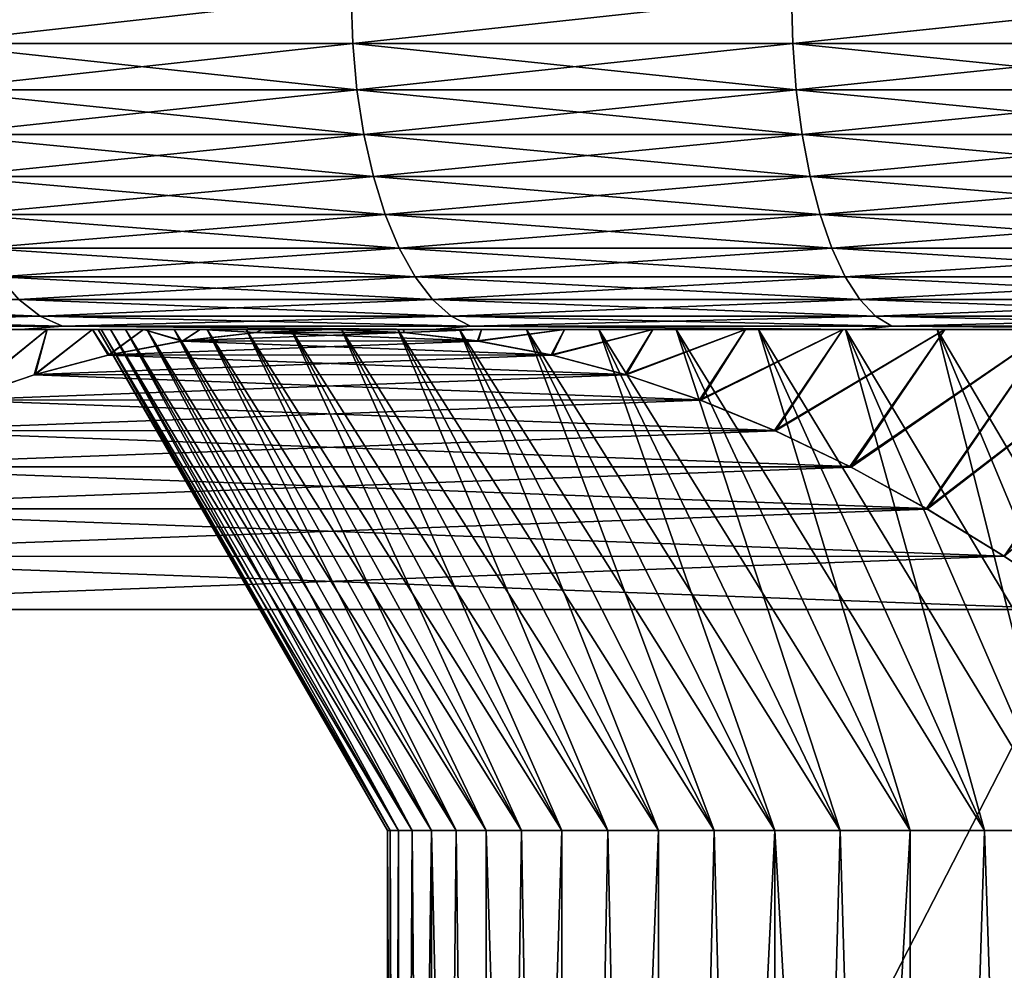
# Model space of a CAD drawing. Header units: metres. Extents: x -105 to 105, y -68 to 103.
# Tile 400 of 416: x 61.05 to 65.47, y 81.21 to 85.48. Entities that reach past the tile are written whole.
import ezdxf

# ---------------------------------------------------------------- set-up
doc = ezdxf.new("R2010")
doc.units = ezdxf.units.M
doc.layers.add('solid_FIT-BATH-150_SW0001_01', color=7, linetype='CONTINUOUS')

msp = doc.modelspace()

# ---------------------------------------------------------------- linework, layer by layer
at = {"layer": 'solid_FIT-BATH-150_SW0001_01'}
for points in [[(62.537262, 85.585892, 26.585331), (60.622257, 85.585892, 25.626722), (60.629848, 85.372414, 25.613472)], [(60.622581, 85.585892, -27.033895), (62.537594, 85.585892, -27.992479), (60.629848, 85.372414, -27.020468)], [(62.537262, 85.585892, 26.585331), (60.629848, 85.372414, 25.613472), (62.543892, 85.372414, 26.571573)], [(62.537594, 85.585892, -27.992479), (62.543892, 85.372414, -27.978571), (60.629848, 85.372414, -27.020468)], [(64.51577, 85.585892, 27.404879), (62.537262, 85.585892, 26.585331), (62.543892, 85.372414, 26.571573)], [(62.537594, 85.585892, -27.992479), (64.516113, 85.585892, -28.812004), (62.543892, 85.372414, -27.978571)], [(64.51577, 85.585892, 27.404879), (62.543892, 85.372414, 26.571573), (64.521408, 85.372414, 27.390688)], [(64.516113, 85.585892, -28.812004), (64.521408, 85.372414, -28.797686), (62.543892, 85.372414, -27.978571)], [(66.547699, 85.585892, 28.081196), (64.51577, 85.585892, 27.404879), (64.521408, 85.372414, 27.390688)], [(64.516113, 85.585892, -28.812004), (66.548058, 85.585892, -29.488297), (64.521408, 85.372414, -28.797686)], [(66.547699, 85.585892, 28.081196), (64.521408, 85.372414, 27.390688), (66.552322, 85.372414, 28.066641)], [(66.548058, 85.585892, -29.488297), (66.552322, 85.372414, -29.473639), (64.521408, 85.372414, -28.797686)], [(62.562817, 85.163086, 26.530136), (62.543892, 85.372414, 26.571573), (60.629848, 85.372414, 25.613472)], [(60.65168, 85.163086, 25.57349), (62.562817, 85.163086, 26.530136), (60.629848, 85.372414, 25.613472)], [(60.65168, 85.163086, -26.980486), (60.629848, 85.372414, -27.020468), (62.543892, 85.372414, -27.978571)], [(62.562817, 85.163086, -27.937134), (60.65168, 85.163086, -26.980486), (62.543892, 85.372414, -27.978571)], [(64.537331, 85.163086, 27.348007), (64.521408, 85.372414, 27.390688), (62.543892, 85.372414, 26.571573)], [(62.562817, 85.163086, 26.530136), (64.537331, 85.163086, 27.348007), (62.543892, 85.372414, 26.571573)], [(62.562817, 85.163086, -27.937134), (62.543892, 85.372414, -27.978571), (64.521408, 85.372414, -28.797686)], [(64.537331, 85.163086, -28.755005), (62.562817, 85.163086, -27.937134), (64.521408, 85.372414, -28.797686)], [(66.565155, 85.163086, 28.022934), (66.552322, 85.372414, 28.066641), (64.521408, 85.372414, 27.390688)], [(64.537331, 85.163086, 27.348007), (66.565155, 85.163086, 28.022934), (64.521408, 85.372414, 27.390688)], [(64.537331, 85.163086, -28.755005), (64.521408, 85.372414, -28.797686), (66.552322, 85.372414, -29.473639)], [(66.565155, 85.163086, -29.42993), (64.537331, 85.163086, -28.755005), (66.552322, 85.372414, -29.473639)], [(62.593933, 84.962379, 26.461998), (62.562817, 85.163086, 26.530136), (60.65168, 85.163086, 25.57349)], [(60.68758, 84.962379, 25.507744), (62.593933, 84.962379, 26.461998), (60.65168, 85.163086, 25.57349)], [(60.68758, 84.962379, -26.914742), (60.65168, 85.163086, -26.980486), (62.562817, 85.163086, -27.937134)], [(62.593933, 84.962379, -27.868994), (60.68758, 84.962379, -26.914742), (62.562817, 85.163086, -27.937134)], [(64.563507, 84.962379, 27.277821), (64.537331, 85.163086, 27.348007), (62.562817, 85.163086, 26.530136)], [(62.593933, 84.962379, 26.461998), (64.563507, 84.962379, 27.277821), (62.562817, 85.163086, 26.530136)], [(62.593933, 84.962379, -27.868994), (62.562817, 85.163086, -27.937134), (64.537331, 85.163086, -28.755005)], [(64.563507, 84.962379, -28.684818), (62.593933, 84.962379, -27.868994), (64.537331, 85.163086, -28.755005)], [(66.586266, 84.962379, 27.951059), (66.565155, 85.163086, 28.022934), (64.537331, 85.163086, 27.348007)], [(64.563507, 84.962379, 27.277821), (66.586266, 84.962379, 27.951059), (64.537331, 85.163086, 27.348007)], [(64.563507, 84.962379, -28.684818), (64.537331, 85.163086, -28.755005), (66.565155, 85.163086, -29.42993)], [(66.586266, 84.962379, -29.358055), (64.563507, 84.962379, -28.684818), (66.565155, 85.163086, -29.42993)], [(62.636612, 84.774384, 26.368544), (62.593933, 84.962379, 26.461998), (60.68758, 84.962379, 25.507744)], [(60.736816, 84.774384, 25.417574), (62.636612, 84.774384, 26.368544), (60.68758, 84.962379, 25.507744)], [(60.736816, 84.774384, -26.82457), (60.68758, 84.962379, -26.914742), (62.593933, 84.962379, -27.868994)], [(62.636612, 84.774384, -27.775541), (60.736816, 84.774384, -26.82457), (62.593933, 84.962379, -27.868994)], [(64.599411, 84.774384, 27.181562), (64.563507, 84.962379, 27.277821), (62.593933, 84.962379, 26.461998)], [(62.636612, 84.774384, 26.368544), (64.599411, 84.774384, 27.181562), (62.593933, 84.962379, 26.461998)], [(62.636612, 84.774384, -27.775541), (62.593933, 84.962379, -27.868994), (64.563507, 84.962379, -28.684818)], [(64.599411, 84.774384, -28.588558), (62.636612, 84.774384, -27.775541), (64.563507, 84.962379, -28.684818)], [(66.615204, 84.774384, 27.852484), (66.586266, 84.962379, 27.951059), (64.563507, 84.962379, 27.277821)], [(64.599411, 84.774384, 27.181562), (66.615204, 84.774384, 27.852484), (64.563507, 84.962379, 27.277821)], [(64.599411, 84.774384, -28.588558), (64.563507, 84.962379, -28.684818), (66.586266, 84.962379, -29.358055)], [(66.615204, 84.774384, -29.25948), (64.599411, 84.774384, -28.588558), (66.586266, 84.962379, -29.358055)], [(62.68998, 84.602951, 26.251684), (62.636612, 84.774384, 26.368544), (60.736816, 84.774384, 25.417574)], [(60.798386, 84.602951, 25.304819), (62.68998, 84.602951, 26.251684), (60.736816, 84.774384, 25.417574)], [(60.798386, 84.602951, -26.711815), (60.736816, 84.774384, -26.82457), (62.636612, 84.774384, -27.775541)], [(62.68998, 84.602951, -27.65868), (60.798386, 84.602951, -26.711815), (62.636612, 84.774384, -27.775541)], [(64.644302, 84.602951, 27.061192), (64.599411, 84.774384, 27.181562), (62.636612, 84.774384, 26.368544)], [(62.68998, 84.602951, 26.251684), (64.644302, 84.602951, 27.061192), (62.636612, 84.774384, 26.368544)], [(62.68998, 84.602951, -27.65868), (62.636612, 84.774384, -27.775541), (64.599411, 84.774384, -28.588558)], [(64.644302, 84.602951, -28.468189), (62.68998, 84.602951, -27.65868), (64.599411, 84.774384, -28.588558)], [(66.651398, 84.602951, 27.729218), (66.615204, 84.774384, 27.852484), (64.599411, 84.774384, 27.181562)], [(64.644302, 84.602951, 27.061192), (66.651398, 84.602951, 27.729218), (64.599411, 84.774384, 27.181562)], [(64.644302, 84.602951, -28.468189), (64.599411, 84.774384, -28.588558), (66.615204, 84.774384, -29.25948)], [(66.651398, 84.602951, -29.136213), (64.644302, 84.602951, -28.468189), (66.615204, 84.774384, -29.25948)], [(62.752949, 84.451561, 26.1138), (62.68998, 84.602951, 26.251684), (60.798386, 84.602951, 25.304819)], [(60.871029, 84.451561, 25.171778), (62.752949, 84.451561, 26.1138), (60.798386, 84.602951, 25.304819)], [(60.871029, 84.451561, -26.578775), (60.798386, 84.602951, -26.711815), (62.68998, 84.602951, -27.65868)], [(62.752949, 84.451561, -27.520798), (60.871029, 84.451561, -26.578775), (62.68998, 84.602951, -27.65868)], [(64.697281, 84.451561, 26.919168), (64.644302, 84.602951, 27.061192), (62.68998, 84.602951, 26.251684)], [(62.752949, 84.451561, 26.1138), (64.697281, 84.451561, 26.919168), (62.68998, 84.602951, 26.251684)], [(62.752949, 84.451561, -27.520798), (62.68998, 84.602951, -27.65868), (64.644302, 84.602951, -28.468189)], [(64.697281, 84.451561, -28.326164), (62.752949, 84.451561, -27.520798), (64.644302, 84.602951, -28.468189)], [(66.694107, 84.451561, 27.583776), (66.651398, 84.602951, 27.729218), (64.644302, 84.602951, 27.061192)], [(64.697281, 84.451561, 26.919168), (66.694107, 84.451561, 27.583776), (64.644302, 84.602951, 27.061192)], [(64.697281, 84.451561, -28.326164), (64.644302, 84.602951, -28.468189), (66.651398, 84.602951, -29.136213)], [(66.694107, 84.451561, -28.990772), (64.697281, 84.451561, -28.326164), (66.651398, 84.602951, -29.136213)], [(62.824238, 84.323311, 25.957706), (62.752949, 84.451561, 26.1138), (60.871029, 84.451561, 25.171778)], [(60.95327, 84.323311, 25.021168), (62.824238, 84.323311, 25.957706), (60.871029, 84.451561, 25.171778)], [(60.95327, 84.323311, -26.428164), (60.871029, 84.451561, -26.578775), (62.752949, 84.451561, -27.520798)], [(62.824238, 84.323311, -27.364702), (60.95327, 84.323311, -26.428164), (62.752949, 84.451561, -27.520798)], [(64.757248, 84.323311, 26.758385), (64.697281, 84.451561, 26.919168), (62.752949, 84.451561, 26.1138)], [(62.824238, 84.323311, 25.957706), (64.757248, 84.323311, 26.758385), (62.752949, 84.451561, 26.1138)], [(62.824238, 84.323311, -27.364702), (62.752949, 84.451561, -27.520798), (64.697281, 84.451561, -28.326164)], [(64.757248, 84.323311, -28.165382), (62.824238, 84.323311, -27.364702), (64.697281, 84.451561, -28.326164)], [(66.742455, 84.323311, 27.419125), (66.694107, 84.451561, 27.583776), (64.697281, 84.451561, 26.919168)], [(64.757248, 84.323311, 26.758385), (66.742455, 84.323311, 27.419125), (64.697281, 84.451561, 26.919168)], [(64.757248, 84.323311, -28.165382), (64.697281, 84.451561, -28.326164), (66.694107, 84.451561, -28.990772)], [(66.742455, 84.323311, -28.826122), (64.757248, 84.323311, -28.165382), (66.694107, 84.451561, -28.990772)], [(62.902386, 84.220818, 25.786585), (62.824238, 84.323311, 25.957706), (60.95327, 84.323311, 25.021168)], [(61.043427, 84.220818, 24.856056), (62.902386, 84.220818, 25.786585), (60.95327, 84.323311, 25.021168)], [(61.043427, 84.220818, -26.263054), (60.95327, 84.323311, -26.428164), (62.824238, 84.323311, -27.364702)], [(62.902386, 84.220818, -27.193581), (61.043427, 84.220818, -26.263054), (62.824238, 84.323311, -27.364702)], [(64.82299, 84.220818, 26.582125), (64.757248, 84.323311, 26.758385), (62.824238, 84.323311, 25.957706)], [(62.902386, 84.220818, 25.786585), (64.82299, 84.220818, 26.582125), (62.824238, 84.323311, 25.957706)], [(62.902386, 84.220818, -27.193581), (62.824238, 84.323311, -27.364702), (64.757248, 84.323311, -28.165382)], [(64.82299, 84.220818, -27.989122), (62.902386, 84.220818, -27.193581), (64.757248, 84.323311, -28.165382)], [(66.795456, 84.220818, 27.238625), (66.742455, 84.323311, 27.419125), (64.757248, 84.323311, 26.758385)], [(64.82299, 84.220818, 26.582125), (66.795456, 84.220818, 27.238625), (64.757248, 84.323311, 26.758385)], [(64.82299, 84.220818, -27.989122), (64.757248, 84.323311, -28.165382), (66.742455, 84.323311, -28.826122)], [(66.795456, 84.220818, -28.64562), (64.82299, 84.220818, -27.989122), (66.742455, 84.323311, -28.826122)], [(61.139664, 84.146164, 24.679815), (61.043427, 84.220818, 24.856056), (59.255589, 84.220818, 23.795284)], [(59.364151, 84.146164, 23.626356), (61.139664, 84.146164, 24.679815), (59.255589, 84.220818, 23.795284)], [(61.139664, 84.146164, -26.086813), (59.364151, 84.146164, -25.033354), (61.043427, 84.220818, -26.263054)], [(62.985802, 84.146164, 25.603928), (62.902386, 84.220818, 25.786585), (61.043427, 84.220818, 24.856056)], [(61.139664, 84.146164, 24.679815), (62.985802, 84.146164, 25.603928), (61.043427, 84.220818, 24.856056)], [(61.139664, 84.146164, -26.086813), (61.043427, 84.220818, -26.263054), (62.902386, 84.220818, -27.193581)], [(62.985802, 84.146164, -27.010923), (61.139664, 84.146164, -26.086813), (62.902386, 84.220818, -27.193581)], [(64.893166, 84.146164, 26.393982), (64.82299, 84.220818, 26.582125), (62.902386, 84.220818, 25.786585)], [(62.985802, 84.146164, 25.603928), (64.893166, 84.146164, 26.393982), (62.902386, 84.220818, 25.786585)], [(62.985802, 84.146164, -27.010923), (62.902386, 84.220818, -27.193581), (64.82299, 84.220818, -27.989122)], [(64.893166, 84.146164, -27.800978), (62.985802, 84.146164, -27.010923), (64.82299, 84.220818, -27.989122)], [(66.852028, 84.146164, 27.045954), (66.795456, 84.220818, 27.238625), (64.82299, 84.220818, 26.582125)], [(64.893166, 84.146164, 26.393982), (66.852028, 84.146164, 27.045954), (64.82299, 84.220818, 26.582125)], [(64.893166, 84.146164, -27.800978), (64.82299, 84.220818, -27.989122), (66.795456, 84.220818, -28.64562)], [(66.852028, 84.146164, -28.452951), (64.893166, 84.146164, -27.800978), (66.795456, 84.220818, -28.64562)], [(61.240013, 84.100883, 24.496038), (61.139664, 84.146164, 24.679815), (59.364151, 84.146164, 23.626356)], [(59.477356, 84.100883, 23.450207), (61.240013, 84.100883, 24.496038), (59.364151, 84.146164, 23.626356)], [(59.477356, 84.100883, -24.857203), (59.364151, 84.146164, -25.033354), (61.139664, 84.146164, -26.086813)], [(61.240013, 84.100883, -25.903034), (59.477356, 84.100883, -24.857203), (61.139664, 84.146164, -26.086813)], [(63.072784, 84.100883, 25.413458), (62.985802, 84.146164, 25.603928), (61.139664, 84.146164, 24.679815)], [(61.240013, 84.100883, 24.496038), (63.072784, 84.100883, 25.413458), (61.139664, 84.146164, 24.679815)], [(61.240013, 84.100883, -25.903034), (61.139664, 84.146164, -26.086813), (62.985802, 84.146164, -27.010923)], [(63.072784, 84.100883, -26.820456), (61.240013, 84.100883, -25.903034), (62.985802, 84.146164, -27.010923)], [(64.966339, 84.100883, 26.197794), (64.893166, 84.146164, 26.393982), (62.985802, 84.146164, 25.603928)], [(63.072784, 84.100883, 25.413458), (64.966339, 84.100883, 26.197794), (62.985802, 84.146164, 25.603928)], [(63.072784, 84.100883, -26.820456), (62.985802, 84.146164, -27.010923), (64.893166, 84.146164, -27.800978)], [(64.966339, 84.100883, -27.60479), (63.072784, 84.100883, -26.820456), (64.893166, 84.146164, -27.800978)], [(66.911018, 84.100883, 26.845045), (66.852028, 84.146164, 27.045954), (64.893166, 84.146164, 26.393982)], [(64.966339, 84.100883, 26.197794), (66.911018, 84.100883, 26.845045), (64.893166, 84.146164, 26.393982)], [(64.966339, 84.100883, -27.60479), (64.893166, 84.146164, -27.800978), (66.852028, 84.146164, -28.452951)], [(66.911018, 84.100883, -28.252043), (64.966339, 84.100883, -27.60479), (66.852028, 84.146164, -28.452951)], [(59.273766, 84.085892, 23.064831), (61.051384, 84.085892, 24.149792), (59.477356, 84.100883, 23.450207)], [(59.273766, 84.085892, 23.064831), (60.994202, 84.085892, 3.049714), (61.051384, 84.085892, 24.149792)], [(61.055832, 84.085892, -25.559282), (59.278008, 84.085892, -24.474634), (59.477356, 84.100883, -24.857203)], [(61.055832, 84.085892, -25.559282), (60.513824, 84.085892, -1.336291), (59.278008, 84.085892, -24.474634)], [(61.051384, 84.085892, 24.149792), (61.240013, 84.100883, 24.496038), (59.477356, 84.100883, 23.450207)], [(61.055832, 84.085892, -25.559282), (59.477356, 84.100883, -24.857203), (61.240013, 84.100883, -25.903034)], [(61.055832, 84.085892, -25.559282), (60.55518, 84.085892, -1.966898), (60.513824, 84.085892, -1.336291)], [(61.055832, 84.085892, -25.559282), (60.624134, 84.085892, -2.596342), (60.55518, 84.085892, -1.966898)], [(61.055832, 84.085892, -25.559282), (60.720287, 84.085892, -3.221397), (60.624134, 84.085892, -2.596342)], [(61.055832, 84.085892, -25.559282), (60.843712, 84.085892, -3.841643), (60.720287, 84.085892, -3.221397)], [(61.171021, 84.085892, 3.656434), (60.777264, 83.769035, 3.661999), (61.11179, 83.882599, 4.241414)], [(61.171021, 84.085892, 3.656434), (60.994202, 84.085892, 3.049714), (60.777264, 83.769035, 3.661999)], [(61.171021, 84.085892, -5.063431), (61.116558, 83.884041, -5.656671), (60.782581, 83.771042, -5.078207)], [(60.994202, 84.085892, -4.45671), (61.171021, 84.085892, -5.063431), (60.782581, 83.771042, -5.078207)], [(61.055832, 84.085892, -25.559282), (60.994202, 84.085892, -4.45671), (60.843712, 84.085892, -3.841643)], [(61.055832, 84.085892, -25.559282), (61.171021, 84.085892, -5.063431), (60.994202, 84.085892, -4.45671)], [(61.051384, 84.085892, 24.149792), (60.994202, 84.085892, 3.049714), (61.171021, 84.085892, 3.656434)], [(61.051384, 84.085892, 24.149792), (62.903103, 84.085892, 25.101772), (61.240013, 84.100883, 24.496038)], [(61.051384, 84.085892, 24.149792), (62.137745, 84.085892, 5.990537), (62.442631, 84.085892, 6.546502)], [(61.051384, 84.085892, 24.149792), (62.442631, 84.085892, 6.546502), (62.771667, 84.085892, 7.088523)], [(61.051384, 84.085892, 24.149792), (61.171021, 84.085892, 3.656434), (61.374516, 84.085892, 4.255773)], [(61.051384, 84.085892, 24.149792), (61.374516, 84.085892, 4.255773), (61.603878, 84.085892, 4.845695)], [(61.051384, 84.085892, 24.149792), (61.603878, 84.085892, 4.845695), (61.858177, 84.085892, 5.42365)], [(61.051384, 84.085892, 24.149792), (61.858177, 84.085892, 5.42365), (62.137745, 84.085892, 5.990537)], [(61.051384, 84.085892, 24.149792), (62.771667, 84.085892, 7.088523), (62.903103, 84.085892, 25.101772)], [(62.907681, 84.085892, -26.510916), (61.055832, 84.085892, -25.559282), (61.240013, 84.100883, -25.903034)], [(62.907681, 84.085892, -26.510916), (61.171021, 84.085892, -5.063431), (61.055832, 84.085892, -25.559282)], [(61.374516, 84.085892, 4.255773), (61.11179, 83.882599, 4.241414), (61.444904, 83.971237, 4.818387)], [(61.374516, 84.085892, 4.255773), (61.171021, 84.085892, 3.656434), (61.11179, 83.882599, 4.241414)], [(61.374516, 84.085892, -5.662769), (61.448772, 83.97213, -6.232083), (61.116558, 83.884041, -5.656671)], [(61.171021, 84.085892, -5.063431), (61.374516, 84.085892, -5.662769), (61.116558, 83.884041, -5.656671)], [(62.907681, 84.085892, -26.510916), (61.374516, 84.085892, -5.662769), (61.171021, 84.085892, -5.063431)], [(62.903103, 84.085892, 25.101772), (63.072784, 84.100883, 25.413458), (61.240013, 84.100883, 24.496038)], [(62.907681, 84.085892, -26.510916), (61.240013, 84.100883, -25.903034), (63.072784, 84.100883, -26.820456)], [(61.603878, 84.085892, 4.845695), (61.374516, 84.085892, 4.255773), (61.444904, 83.971237, 4.818387)], [(61.374516, 84.085892, -5.662769), (61.603878, 84.085892, -6.252692), (61.448772, 83.97213, -6.232083)], [(62.907681, 84.085892, -26.510916), (61.603878, 84.085892, -6.252692), (61.374516, 84.085892, -5.662769)], [(61.400002, 84.085892, -0.703498), (61.413872, 84.085892, -0.091665), (62.700001, 81.834221, -0.703498)], [(62.712383, 81.834221, -1.255324), (61.400002, 84.085892, -0.703498), (62.700001, 81.834221, -0.703498)], [(61.400002, 84.085892, -0.703498), (88.599998, 84.085892, -0.703498), (88.586128, 84.085892, -0.091665)], [(61.413872, 84.085892, -1.315332), (88.599998, 84.085892, -0.703498), (61.400002, 84.085892, -0.703498)], [(61.400002, 84.085892, -0.703498), (88.586128, 84.085892, -0.091665), (61.413872, 84.085892, -0.091665)], [(62.712383, 81.834221, -1.255324), (61.413872, 84.085892, -1.315332), (61.400002, 84.085892, -0.703498)], [(61.413872, 84.085892, -0.091665), (62.712383, 81.834221, -0.151673), (62.700001, 81.834221, -0.703498)], [(61.413872, 84.085892, -0.091665), (61.454884, 84.085892, 0.516742), (62.712383, 81.834221, -0.151673)], [(88.586128, 84.085892, -1.315332), (88.599998, 84.085892, -0.703498), (61.413872, 84.085892, -1.315332)], [(61.413872, 84.085892, -0.091665), (88.586128, 84.085892, -0.091665), (88.545113, 84.085892, 0.516742)], [(61.413872, 84.085892, -0.091665), (88.545113, 84.085892, 0.516742), (61.454884, 84.085892, 0.516742)], [(88.586128, 84.085892, -1.315332), (61.413872, 84.085892, -1.315332), (61.454884, 84.085892, -1.923738)], [(62.749516, 81.834221, -1.806039), (61.454884, 84.085892, -1.923738), (61.413872, 84.085892, -1.315332)], [(62.712383, 81.834221, -1.255324), (62.749516, 81.834221, -1.806039), (61.413872, 84.085892, -1.315332)], [(61.603878, 84.085892, 4.845695), (61.444904, 83.971237, 4.818387), (61.777302, 84.03476, 5.394118)], [(61.603878, 84.085892, -6.252692), (61.780014, 84.035179, -6.80581), (61.448772, 83.97213, -6.232083)], [(61.454884, 84.085892, 0.516742), (62.749516, 81.834221, 0.399042), (62.712383, 81.834221, -0.151673)], [(61.454884, 84.085892, 0.516742), (61.523048, 84.085892, 1.121783), (62.749516, 81.834221, 0.399042)], [(61.454884, 84.085892, 0.516742), (88.545113, 84.085892, 0.516742), (88.476952, 84.085892, 1.121783)], [(61.454884, 84.085892, 0.516742), (88.476952, 84.085892, 1.121783), (61.523048, 84.085892, 1.121783)], [(88.545113, 84.085892, -1.923738), (61.454884, 84.085892, -1.923738), (61.523048, 84.085892, -2.52878)], [(62.811314, 81.834221, -2.354534), (61.523048, 84.085892, -2.52878), (61.454884, 84.085892, -1.923738)], [(88.586128, 84.085892, -1.315332), (61.454884, 84.085892, -1.923738), (88.545113, 84.085892, -1.923738)], [(62.749516, 81.834221, -1.806039), (62.811314, 81.834221, -2.354534), (61.454884, 84.085892, -1.923738)], [(61.523048, 84.085892, 1.121783), (62.811314, 81.834221, 0.947538), (62.749516, 81.834221, 0.399042)], [(61.523048, 84.085892, 1.121783), (61.618595, 84.085892, 1.72466), (62.811314, 81.834221, 0.947538)], [(61.523048, 84.085892, 1.121783), (88.476952, 84.085892, 1.121783), (88.381401, 84.085892, 1.72466)], [(61.523048, 84.085892, 1.121783), (88.381401, 84.085892, 1.72466), (61.618595, 84.085892, 1.72466)], [(88.476952, 84.085892, -2.52878), (61.523048, 84.085892, -2.52878), (61.618595, 84.085892, -3.131657)], [(62.897659, 81.834221, -2.899706), (61.618595, 84.085892, -3.131657), (61.523048, 84.085892, -2.52878)], [(88.545113, 84.085892, -1.923738), (61.523048, 84.085892, -2.52878), (88.476952, 84.085892, -2.52878)], [(62.811314, 81.834221, -2.354534), (62.897659, 81.834221, -2.899706), (61.523048, 84.085892, -2.52878)], [(61.858177, 84.085892, 5.42365), (61.603878, 84.085892, 4.845695), (61.777302, 84.03476, 5.394118)], [(61.603878, 84.085892, -6.252692), (61.858177, 84.085892, -6.830647), (61.780014, 84.035179, -6.80581)], [(62.907681, 84.085892, -26.510916), (61.858177, 84.085892, -6.830647), (61.603878, 84.085892, -6.252692)], [(61.618595, 84.085892, 1.72466), (62.897659, 81.834221, 1.492709), (62.811314, 81.834221, 0.947538)], [(61.618595, 84.085892, 1.72466), (61.7411, 84.085892, 2.323146), (62.897659, 81.834221, 1.492709)], [(61.618595, 84.085892, 1.72466), (88.381401, 84.085892, 1.72466), (88.258904, 84.085892, 2.323146)], [(61.618595, 84.085892, 1.72466), (88.258904, 84.085892, 2.323146), (61.7411, 84.085892, 2.323146)], [(88.381401, 84.085892, -3.131657), (61.618595, 84.085892, -3.131657), (61.7411, 84.085892, -3.730142)], [(63.008373, 81.834221, -3.440455), (61.7411, 84.085892, -3.730142), (61.618595, 84.085892, -3.131657)], [(88.476952, 84.085892, -2.52878), (61.618595, 84.085892, -3.131657), (88.381401, 84.085892, -3.131657)], [(62.897659, 81.834221, -2.899706), (63.008373, 81.834221, -3.440455), (61.618595, 84.085892, -3.131657)], [(61.7411, 84.085892, 2.323146), (63.008373, 81.834221, 2.033458), (62.897659, 81.834221, 1.492709)], [(61.7411, 84.085892, 2.323146), (61.890003, 84.085892, 2.914156), (63.008373, 81.834221, 2.033458)], [(61.7411, 84.085892, 2.323146), (88.258904, 84.085892, 2.323146), (88.110001, 84.085892, 2.914156)], [(61.7411, 84.085892, 2.323146), (88.110001, 84.085892, 2.914156), (61.890003, 84.085892, 2.914156)], [(88.258904, 84.085892, -3.730142), (61.7411, 84.085892, -3.730142), (61.890003, 84.085892, -4.321153)], [(63.143242, 81.834221, -3.975694), (61.890003, 84.085892, -4.321153), (61.7411, 84.085892, -3.730142)], [(88.381401, 84.085892, -3.131657), (61.7411, 84.085892, -3.730142), (88.258904, 84.085892, -3.730142)], [(63.008373, 81.834221, -3.440455), (63.143242, 81.834221, -3.975694), (61.7411, 84.085892, -3.730142)], [(61.858177, 84.085892, 5.42365), (61.777302, 84.03476, 5.394118), (62.109989, 84.072952, 5.97035)], [(63.105251, 84.035179, 7.69419), (62.109989, 84.072952, 5.97035), (61.777302, 84.03476, 5.394118)], [(61.858177, 84.085892, -6.830647), (62.111427, 84.07309, -7.379836), (61.780014, 84.035179, -6.80581)], [(62.775272, 84.072952, -8.52965), (61.780014, 84.035179, -6.80581), (62.111427, 84.07309, -7.379836)], [(63.10796, 84.03476, -9.105882), (61.780014, 84.035179, -6.80581), (62.775272, 84.072952, -8.52965)], [(62.137745, 84.085892, 5.990537), (61.858177, 84.085892, 5.42365), (62.109989, 84.072952, 5.97035)], [(61.858177, 84.085892, -6.830647), (62.137745, 84.085892, -7.397533), (62.111427, 84.07309, -7.379836)], [(62.907681, 84.085892, -26.510916), (62.137745, 84.085892, -7.397533), (61.858177, 84.085892, -6.830647)], [(61.890003, 84.085892, 2.914156), (63.143242, 81.834221, 2.568698), (63.008373, 81.834221, 2.033458)], [(61.890003, 84.085892, 2.914156), (62.065685, 84.085892, 3.49904), (63.143242, 81.834221, 2.568698)], [(61.890003, 84.085892, 2.914156), (88.110001, 84.085892, 2.914156), (87.934319, 84.085892, 3.49904)], [(61.890003, 84.085892, 2.914156), (87.934319, 84.085892, 3.49904), (62.065685, 84.085892, 3.49904)], [(88.110001, 84.085892, -4.321153), (61.890003, 84.085892, -4.321153), (62.065685, 84.085892, -4.906037)], [(63.301983, 81.834221, -4.504345), (62.065685, 84.085892, -4.906037), (61.890003, 84.085892, -4.321153)], [(88.258904, 84.085892, -3.730142), (61.890003, 84.085892, -4.321153), (88.110001, 84.085892, -4.321153)], [(63.143242, 81.834221, -3.975694), (63.301983, 81.834221, -4.504345), (61.890003, 84.085892, -4.321153)], [(62.065685, 84.085892, 3.49904), (63.301983, 81.834221, 3.097349), (63.143242, 81.834221, 2.568698)], [(62.065685, 84.085892, 3.49904), (62.267334, 84.085892, 4.075489), (63.301983, 81.834221, 3.097349)], [(62.065685, 84.085892, 3.49904), (87.934319, 84.085892, 3.49904), (87.732666, 84.085892, 4.075489)], [(62.065685, 84.085892, 3.49904), (87.732666, 84.085892, 4.075489), (62.267334, 84.085892, 4.075489)], [(87.934319, 84.085892, -4.906037), (62.065685, 84.085892, -4.906037), (62.267334, 84.085892, -5.482485)], [(63.484287, 81.834221, -5.025343), (62.267334, 84.085892, -5.482485), (62.065685, 84.085892, -4.906037)], [(88.110001, 84.085892, -4.321153), (62.065685, 84.085892, -4.906037), (87.934319, 84.085892, -4.906037)], [(63.301983, 81.834221, -4.504345), (63.484287, 81.834221, -5.025343), (62.065685, 84.085892, -4.906037)], [(62.137745, 84.085892, 5.990537), (62.109989, 84.072952, 5.97035), (62.442631, 84.085892, 6.546502)], [(62.773834, 84.07309, 7.120164), (62.442631, 84.085892, 6.546502), (62.109989, 84.072952, 5.97035)], [(63.105251, 84.035179, 7.69419), (62.773834, 84.07309, 7.120164), (62.109989, 84.072952, 5.97035)], [(62.137745, 84.085892, -7.397533), (62.442631, 84.085892, -7.953498), (62.111427, 84.07309, -7.379836)], [(62.775272, 84.072952, -8.52965), (62.111427, 84.07309, -7.379836), (62.442631, 84.085892, -7.953498)], [(62.907681, 84.085892, -26.510916), (62.442631, 84.085892, -7.953498), (62.137745, 84.085892, -7.397533)], [(62.267334, 84.085892, 4.075489), (63.484287, 81.834221, 3.618346), (63.301983, 81.834221, 3.097349)], [(62.267334, 84.085892, 4.075489), (62.494251, 84.085892, 4.641154), (63.484287, 81.834221, 3.618346)], [(62.267334, 84.085892, 4.075489), (87.732666, 84.085892, 4.075489), (87.505745, 84.085892, 4.641153)], [(62.267334, 84.085892, 4.075489), (87.505745, 84.085892, 4.641153), (62.494251, 84.085892, 4.641154)], [(87.732666, 84.085892, -5.482485), (62.267334, 84.085892, -5.482485), (62.494251, 84.085892, -6.04815)], [(63.689777, 81.834221, -5.537638), (62.494251, 84.085892, -6.04815), (62.267334, 84.085892, -5.482485)], [(87.934319, 84.085892, -4.906037), (62.267334, 84.085892, -5.482485), (87.732666, 84.085892, -5.482485)], [(63.484287, 81.834221, -5.025343), (63.689777, 81.834221, -5.537638), (62.267334, 84.085892, -5.482485)], [(62.771667, 84.085892, 7.088523), (62.442631, 84.085892, 6.546502), (62.773834, 84.07309, 7.120164)], [(62.771667, 84.085892, -8.495521), (62.775272, 84.072952, -8.52965), (62.442631, 84.085892, -7.953498)], [(62.907681, 84.085892, -26.510916), (62.771667, 84.085892, -8.495521), (62.442631, 84.085892, -7.953498)], [(62.494251, 84.085892, 4.641154), (63.689777, 81.834221, 4.130641), (63.484287, 81.834221, 3.618346)], [(62.494251, 84.085892, 4.641154), (62.746922, 84.085892, 5.197351), (63.689777, 81.834221, 4.130641)], [(62.494251, 84.085892, 4.641154), (87.505745, 84.085892, 4.641153), (87.253075, 84.085892, 5.197351)], [(62.494251, 84.085892, 4.641154), (87.253075, 84.085892, 5.197351), (62.746922, 84.085892, 5.197351)], [(87.505745, 84.085892, -6.048151), (62.494251, 84.085892, -6.04815), (62.746922, 84.085892, -6.604348)], [(63.918049, 81.834221, -6.040197), (62.746922, 84.085892, -6.604348), (62.494251, 84.085892, -6.04815)], [(87.732666, 84.085892, -5.482485), (62.494251, 84.085892, -6.04815), (87.505745, 84.085892, -6.048151)], [(63.689777, 81.834221, -5.537638), (63.918049, 81.834221, -6.040197), (62.494251, 84.085892, -6.04815)], [(62.746922, 84.085892, 5.197351), (63.918049, 81.834221, 4.633201), (63.689777, 81.834221, 4.130641)], [(62.746922, 84.085892, 5.197351), (63.023983, 84.085892, 5.741259), (63.918049, 81.834221, 4.633201)], [(62.746922, 84.085892, 5.197351), (87.253075, 84.085892, 5.197351), (86.976013, 84.085892, 5.741259)], [(62.746922, 84.085892, 5.197351), (86.976013, 84.085892, 5.741259), (63.023983, 84.085892, 5.741259)], [(87.253075, 84.085892, -6.604348), (62.746922, 84.085892, -6.604348), (63.023983, 84.085892, -7.148255)], [(64.168633, 81.834221, -6.532011), (63.023983, 84.085892, -7.148255), (62.746922, 84.085892, -6.604348)], [(87.505745, 84.085892, -6.048151), (62.746922, 84.085892, -6.604348), (87.253075, 84.085892, -6.604348)], [(63.918049, 81.834221, -6.040197), (64.168633, 81.834221, -6.532011), (62.746922, 84.085892, -6.604348)], [(63.122822, 84.085892, 7.614079), (62.771667, 84.085892, 7.088523), (62.773834, 84.07309, 7.120164)], [(62.903103, 84.085892, 25.101772), (62.771667, 84.085892, 7.088523), (63.122822, 84.085892, 7.614079)], [(62.771667, 84.085892, -8.495521), (63.122822, 84.085892, -9.021076), (62.775272, 84.072952, -8.52965)], [(62.907681, 84.085892, -26.510916), (63.122822, 84.085892, -9.021076), (62.771667, 84.085892, -8.495521)], [(63.122822, 84.085892, 7.614079), (62.773834, 84.07309, 7.120164), (63.105251, 84.035179, 7.69419)], [(63.122822, 84.085892, -9.021076), (63.10796, 84.03476, -9.105882), (62.775272, 84.072952, -8.52965)], [(62.903103, 84.085892, 25.101772), (64.818573, 84.085892, 25.915762), (63.072784, 84.100883, 25.413458)], [(62.903103, 84.085892, 25.101772), (63.122822, 84.085892, 7.614079), (63.496197, 84.085892, 8.123287)], [(62.903103, 84.085892, 25.101772), (63.496197, 84.085892, 8.123287), (63.892403, 84.085892, 8.616882)], [(62.903103, 84.085892, 25.101772), (63.892403, 84.085892, 8.616882), (64.3097, 84.085892, 9.092782)], [(62.903103, 84.085892, 25.101772), (64.3097, 84.085892, 9.092782), (64.746727, 84.085892, 9.549273)], [(62.903103, 84.085892, 25.101772), (64.746727, 84.085892, 9.549273), (64.818573, 84.085892, 25.915762)], [(64.823364, 84.085892, -27.324583), (62.907681, 84.085892, -26.510916), (63.072784, 84.100883, -26.820456)], [(64.823364, 84.085892, -27.324583), (63.122822, 84.085892, -9.021076), (62.907681, 84.085892, -26.510916)], [(63.023983, 84.085892, 5.741259), (64.168633, 81.834221, 5.125014), (63.918049, 81.834221, 4.633201)], [(63.023983, 84.085892, 5.741259), (63.324894, 84.085892, 6.271487), (64.168633, 81.834221, 5.125014)], [(63.023983, 84.085892, 5.741259), (86.976013, 84.085892, 5.741259), (86.67511, 84.085892, 6.271487)], [(63.023983, 84.085892, 5.741259), (86.67511, 84.085892, 6.271487), (63.324894, 84.085892, 6.271487)], [(86.976013, 84.085892, -7.148255), (63.023983, 84.085892, -7.148255), (63.324894, 84.085892, -7.678483)], [(64.44104, 81.834221, -7.012087), (63.324894, 84.085892, -7.678483), (63.023983, 84.085892, -7.148255)], [(87.253075, 84.085892, -6.604348), (63.023983, 84.085892, -7.148255), (86.976013, 84.085892, -7.148255)], [(64.168633, 81.834221, -6.532011), (64.44104, 81.834221, -7.012087), (63.023983, 84.085892, -7.148255)], [(64.818573, 84.085892, 25.915762), (64.966339, 84.100883, 26.197794), (63.072784, 84.100883, 25.413458)], [(64.823364, 84.085892, -27.324583), (63.072784, 84.100883, -26.820456), (64.966339, 84.100883, -27.60479)], [(63.496197, 84.085892, 8.123287), (63.105251, 84.035179, 7.69419), (63.436493, 83.97213, 8.267918)], [(63.496197, 84.085892, 8.123287), (63.122822, 84.085892, 7.614079), (63.105251, 84.035179, 7.69419)], [(63.496197, 84.085892, -9.530284), (63.440361, 83.971237, -9.681613), (63.10796, 84.03476, -9.105882)], [(63.122822, 84.085892, -9.021076), (63.496197, 84.085892, -9.530284), (63.10796, 84.03476, -9.105882)], [(64.823364, 84.085892, -27.324583), (63.496197, 84.085892, -9.530284), (63.122822, 84.085892, -9.021076)], [(63.324894, 84.085892, 6.271487), (64.44104, 81.834221, 5.60509), (64.168633, 81.834221, 5.125014)], [(63.324894, 84.085892, 6.271487), (63.649971, 84.085892, 6.788831), (64.44104, 81.834221, 5.60509)], [(63.324894, 84.085892, 6.271487), (86.67511, 84.085892, 6.271487), (86.350029, 84.085892, 6.788831)], [(63.324894, 84.085892, 6.271487), (86.350029, 84.085892, 6.788831), (63.649971, 84.085892, 6.788831)], [(86.67511, 84.085892, -7.678483), (63.324894, 84.085892, -7.678483), (63.649971, 84.085892, -8.195828)], [(64.734703, 81.834221, -7.479459), (63.649971, 84.085892, -8.195828), (63.324894, 84.085892, -7.678483)], [(86.976013, 84.085892, -7.148255), (63.324894, 84.085892, -7.678483), (86.67511, 84.085892, -7.678483)], [(64.44104, 81.834221, -7.012087), (64.734703, 81.834221, -7.479459), (63.324894, 84.085892, -7.678483)], [(63.892403, 84.085892, 8.616882), (63.436493, 83.97213, 8.267918), (63.768707, 83.884041, 8.843329)], [(63.892403, 84.085892, 8.616882), (63.496197, 84.085892, 8.123287), (63.436493, 83.97213, 8.267918)], [(63.892403, 84.085892, -10.023879), (63.773476, 83.882599, -10.258586), (63.440361, 83.971237, -9.681613)], [(63.496197, 84.085892, -9.530284), (63.892403, 84.085892, -10.023879), (63.440361, 83.971237, -9.681613)], [(64.823364, 84.085892, -27.324583), (63.892403, 84.085892, -10.023879), (63.496197, 84.085892, -9.530284)], [(63.649971, 84.085892, 6.788831), (64.734703, 81.834221, 6.072463), (64.44104, 81.834221, 5.60509)], [(63.649971, 84.085892, 6.788831), (63.997314, 84.085892, 7.290304), (64.734703, 81.834221, 6.072463)], [(63.649971, 84.085892, 6.788831), (86.350029, 84.085892, 6.788831), (86.002686, 84.085892, 7.290304)], [(63.649971, 84.085892, 6.788831), (86.002686, 84.085892, 7.290304), (63.997314, 84.085892, 7.290304)], [(86.350029, 84.085892, -8.195828), (63.649971, 84.085892, -8.195828), (63.997314, 84.085892, -8.697301)], [(65.049042, 81.834221, -7.933187), (63.997314, 84.085892, -8.697301), (63.649971, 84.085892, -8.195828)], [(86.67511, 84.085892, -7.678483), (63.649971, 84.085892, -8.195828), (86.350029, 84.085892, -8.195828)], [(64.734703, 81.834221, -7.479459), (65.049042, 81.834221, -7.933187), (63.649971, 84.085892, -8.195828)], [(64.3097, 84.085892, 9.092782), (63.768707, 83.884041, 8.843329), (64.102684, 83.771042, 9.421793)], [(64.3097, 84.085892, 9.092782), (63.892403, 84.085892, 8.616882), (63.768707, 83.884041, 8.843329)], [(64.3097, 84.085892, -10.499779), (64.108002, 83.769035, -10.838001), (63.773476, 83.882599, -10.258586)], [(63.892403, 84.085892, -10.023879), (64.3097, 84.085892, -10.499779), (63.773476, 83.882599, -10.258586)], [(64.823364, 84.085892, -27.324583), (64.3097, 84.085892, -10.499779), (63.892403, 84.085892, -10.023879)], [(63.997314, 84.085892, 7.290304), (65.049042, 81.834221, 6.52619), (64.734703, 81.834221, 6.072463)], [(63.997314, 84.085892, 7.290304), (64.366898, 84.085892, 7.775615), (65.049042, 81.834221, 6.52619)], [(63.997314, 84.085892, 7.290304), (86.002686, 84.085892, 7.290304), (85.633102, 84.085892, 7.775615)], [(63.997314, 84.085892, 7.290304), (85.633102, 84.085892, 7.775615), (64.366898, 84.085892, 7.775615)], [(86.002686, 84.085892, -8.697301), (63.997314, 84.085892, -8.697301), (64.366898, 84.085892, -9.182612)], [(65.383415, 81.834221, -8.372355), (64.366898, 84.085892, -9.182612), (63.997314, 84.085892, -8.697301)], [(86.350029, 84.085892, -8.195828), (63.997314, 84.085892, -8.697301), (86.002686, 84.085892, -8.697301)], [(65.049042, 81.834221, -7.933187), (65.383415, 81.834221, -8.372355), (63.997314, 84.085892, -8.697301)], [(64.746727, 84.085892, 9.549273), (64.102684, 83.771042, 9.421793), (64.439102, 83.632996, 10.004489)], [(64.746727, 84.085892, 9.549273), (64.3097, 84.085892, 9.092782), (64.102684, 83.771042, 9.421793)], [(64.746727, 84.085892, -10.956269), (64.444542, 83.630569, -11.420902), (64.108002, 83.769035, -10.838001)], [(64.3097, 84.085892, -10.499779), (64.746727, 84.085892, -10.956269), (64.108002, 83.769035, -10.838001)], [(64.823364, 84.085892, -27.324583), (64.746727, 84.085892, -10.956269), (64.3097, 84.085892, -10.499779)], [(64.366898, 84.085892, 7.775615), (65.383415, 81.834221, 6.965358), (65.049042, 81.834221, 6.52619)], [(64.366898, 84.085892, 7.775615), (64.758461, 84.085892, 8.244658), (65.383415, 81.834221, 6.965358)], [(64.366898, 84.085892, 7.775615), (85.633102, 84.085892, 7.775615), (85.241539, 84.085892, 8.244658)], [(64.366898, 84.085892, 7.775615), (85.241539, 84.085892, 8.244658), (64.758461, 84.085892, 8.244658)], [(85.633102, 84.085892, -9.182612), (64.366898, 84.085892, -9.182612), (64.758461, 84.085892, -9.651655)], [(65.737167, 81.834221, -8.79608), (64.758461, 84.085892, -9.651655), (64.366898, 84.085892, -9.182612)], [(86.002686, 84.085892, -8.697301), (64.366898, 84.085892, -9.182612), (85.633102, 84.085892, -9.182612)], [(65.383415, 81.834221, -8.372355), (65.737167, 81.834221, -8.79608), (64.366898, 84.085892, -9.182612)], [(65.204147, 84.085892, 9.987134), (64.439102, 83.632996, 10.004489), (64.778603, 83.469963, 10.592519)], [(65.204147, 84.085892, 9.987134), (64.746727, 84.085892, 9.549273), (64.439102, 83.632996, 10.004489)], [(65.204147, 84.085892, -11.394131), (64.783638, 83.467369, -12.008235), (64.444542, 83.630569, -11.420902)], [(64.746727, 84.085892, -10.956269), (65.204147, 84.085892, -11.394131), (64.444542, 83.630569, -11.420902)], [(64.818573, 84.085892, 25.915762), (64.746727, 84.085892, 9.549273), (65.204147, 84.085892, 9.987134)], [(64.823364, 84.085892, -27.324583), (65.204147, 84.085892, -11.394131), (64.746727, 84.085892, -10.956269)], [(64.758461, 84.085892, 8.244658), (65.737167, 81.834221, 7.389083), (65.383415, 81.834221, 6.965358)], [(64.758461, 84.085892, 8.244658), (65.169754, 84.085892, 8.694697), (65.737167, 81.834221, 7.389083)], [(64.758461, 84.085892, 8.244658), (85.241539, 84.085892, 8.244658), (84.830246, 84.085892, 8.694697)], [(64.758461, 84.085892, 8.244658), (84.830246, 84.085892, 8.694697), (65.169754, 84.085892, 8.694697)], [(85.241539, 84.085892, -9.651655), (64.758461, 84.085892, -9.651655), (65.169754, 84.085892, -10.101694)], [(66.109566, 81.834221, -9.203507), (65.169754, 84.085892, -10.101694), (64.758461, 84.085892, -9.651655)], [(85.633102, 84.085892, -9.182612), (64.758461, 84.085892, -9.651655), (85.241539, 84.085892, -9.651655)], [(65.737167, 81.834221, -8.79608), (66.109566, 81.834221, -9.203507), (64.758461, 84.085892, -9.651655)], [(65.679581, 84.085892, 10.404146), (64.778603, 83.469963, 10.592519), (65.122108, 83.281525, 11.18749)], [(65.679581, 84.085892, 10.404146), (65.204147, 84.085892, 9.987134), (64.778603, 83.469963, 10.592519)], [(65.679581, 84.085892, -11.811143), (65.126152, 83.279175, -12.60149), (64.783638, 83.467369, -12.008235)], [(65.204147, 84.085892, -11.394131), (65.679581, 84.085892, -11.811143), (64.783638, 83.467369, -12.008235)], [(64.818573, 84.085892, 25.915762), (66.788788, 84.085892, 26.587988), (64.966339, 84.100883, 26.197794)], [(64.818573, 84.085892, 25.915762), (65.204147, 84.085892, 9.987134), (65.679581, 84.085892, 10.404146)], [(64.818573, 84.085892, 25.915762), (65.679581, 84.085892, 10.404146), (66.172813, 84.085892, 10.799946)], [(64.818573, 84.085892, 25.915762), (66.172813, 84.085892, 10.799946), (66.683456, 84.085892, 11.174382)], [(64.818573, 84.085892, 25.915762), (66.683456, 84.085892, 11.174382), (66.788788, 84.085892, 26.587988)], [(66.793732, 84.085892, -27.996477), (64.823364, 84.085892, -27.324583), (64.966339, 84.100883, -27.60479)], [(66.793732, 84.085892, -27.996477), (65.204147, 84.085892, -11.394131), (64.823364, 84.085892, -27.324583)], [(66.788788, 84.085892, 26.587988), (66.911018, 84.100883, 26.845045), (64.966339, 84.100883, 26.197794)], [(66.793732, 84.085892, -27.996477), (64.966339, 84.100883, -27.60479), (66.911018, 84.100883, -28.252043)], [(66.172813, 84.085892, 10.799946), (65.122108, 83.281525, 11.18749), (65.470909, 83.06723, 11.791627)], [(66.172813, 84.085892, 10.799946), (65.679581, 84.085892, 10.404146), (65.122108, 83.281525, 11.18749)], [(66.172813, 84.085892, -12.206943), (65.473259, 83.065773, -13.2027), (65.126152, 83.279175, -12.60149)], [(65.679581, 84.085892, -11.811143), (66.172813, 84.085892, -12.206943), (65.126152, 83.279175, -12.60149)], [(65.169754, 84.085892, 8.694697), (66.109566, 81.834221, 7.796511), (65.737167, 81.834221, 7.389083)], [(65.169754, 84.085892, 8.694697), (65.601418, 84.085892, 9.126284), (66.109566, 81.834221, 7.796511)], [(65.169754, 84.085892, 8.694697), (84.830246, 84.085892, 8.694697), (84.398582, 84.085892, 9.126284)], [(65.169754, 84.085892, 8.694697), (84.398582, 84.085892, 9.126284), (65.601418, 84.085892, 9.126284)], [(84.830246, 84.085892, -10.101694), (65.169754, 84.085892, -10.101694), (65.601418, 84.085892, -10.53328)], [(66.49987, 81.834221, -9.593818), (65.601418, 84.085892, -10.53328), (65.169754, 84.085892, -10.101694)], [(85.241539, 84.085892, -9.651655), (65.169754, 84.085892, -10.101694), (84.830246, 84.085892, -10.101694)], [(66.109566, 81.834221, -9.203507), (66.49987, 81.834221, -9.593818), (65.169754, 84.085892, -10.101694)], [(66.793732, 84.085892, -27.996477), (65.679581, 84.085892, -11.811143), (65.204147, 84.085892, -11.394131)], [(66.683456, 84.085892, 11.174382), (65.470909, 83.06723, 11.791627), (65.82457, 82.82724, 12.404189)], [(66.683456, 84.085892, 11.174382), (66.172813, 84.085892, 10.799946), (65.470909, 83.06723, 11.791627)], [(63.436493, 83.97213, 8.267918), (61.777302, 84.03476, 5.394118), (61.444904, 83.971237, 4.818387)], [(63.10796, 84.03476, -9.105882), (61.448772, 83.97213, -6.232083), (61.780014, 84.035179, -6.80581)], [(63.440361, 83.971237, -9.681613), (61.448772, 83.97213, -6.232083), (63.10796, 84.03476, -9.105882)], [(63.436493, 83.97213, 8.267918), (63.105251, 84.035179, 7.69419), (61.777302, 84.03476, 5.394118)], [(63.768707, 83.884041, 8.843329), (61.444904, 83.971237, 4.818387), (61.11179, 83.882599, 4.241414)], [(63.440361, 83.971237, -9.681613), (61.116558, 83.884041, -5.656671), (61.448772, 83.97213, -6.232083)], [(63.773476, 83.882599, -10.258586), (61.116558, 83.884041, -5.656671), (63.440361, 83.971237, -9.681613)], [(63.768707, 83.884041, 8.843329), (63.436493, 83.97213, 8.267918), (61.444904, 83.971237, 4.818387)], [(64.102684, 83.771042, 9.421793), (61.11179, 83.882599, 4.241414), (60.777264, 83.769035, 3.661999)], [(63.773476, 83.882599, -10.258586), (60.782581, 83.771042, -5.078207), (61.116558, 83.884041, -5.656671)], [(64.108002, 83.769035, -10.838001), (60.782581, 83.771042, -5.078207), (63.773476, 83.882599, -10.258586)], [(64.102684, 83.771042, 9.421793), (63.768707, 83.884041, 8.843329), (61.11179, 83.882599, 4.241414)], [(64.439102, 83.632996, 10.004489), (60.777264, 83.769035, 3.661999), (60.440723, 83.630569, 3.079098)], [(64.108002, 83.769035, -10.838001), (60.446163, 83.632996, -4.495511), (60.782581, 83.771042, -5.078207)], [(64.444542, 83.630569, -11.420902), (60.446163, 83.632996, -4.495511), (64.108002, 83.769035, -10.838001)], [(64.439102, 83.632996, 10.004489), (64.102684, 83.771042, 9.421793), (60.777264, 83.769035, 3.661999)], [(64.778603, 83.469963, 10.592519), (60.440723, 83.630569, 3.079098), (60.101627, 83.467369, 2.491765)], [(64.444542, 83.630569, -11.420902), (60.106663, 83.469963, -3.907482), (60.446163, 83.632996, -4.495511)], [(64.783638, 83.467369, -12.008235), (60.106663, 83.469963, -3.907482), (64.444542, 83.630569, -11.420902)], [(64.778603, 83.469963, 10.592519), (64.439102, 83.632996, 10.004489), (60.440723, 83.630569, 3.079098)], [(65.122108, 83.281525, 11.18749), (60.101627, 83.467369, 2.491765), (59.759113, 83.279175, 1.89851)], [(64.783638, 83.467369, -12.008235), (59.763157, 83.281525, -3.31251), (60.106663, 83.469963, -3.907482)], [(65.126152, 83.279175, -12.60149), (59.763157, 83.281525, -3.31251), (64.783638, 83.467369, -12.008235)], [(65.122108, 83.281525, 11.18749), (64.778603, 83.469963, 10.592519), (60.101627, 83.467369, 2.491765)], [(65.470909, 83.06723, 11.791627), (59.759113, 83.279175, 1.89851), (59.412003, 83.065773, 1.297301)], [(65.126152, 83.279175, -12.60149), (59.414356, 83.06723, -2.708373), (59.763157, 83.281525, -3.31251)], [(65.473259, 83.065773, -13.2027), (59.414356, 83.06723, -2.708373), (65.126152, 83.279175, -12.60149)], [(65.470909, 83.06723, 11.791627), (65.122108, 83.281525, 11.18749), (59.759113, 83.279175, 1.89851)], [(65.470909, 83.06723, 11.791627), (59.412003, 83.065773, 1.297301), (59.060696, 82.82724, 0.688814)], [(65.470909, 83.06723, 11.791627), (59.060696, 82.82724, 0.688814), (65.82457, 82.82724, 12.404189)], [(65.82457, 82.82724, -13.811186), (59.060696, 82.82724, -2.095811), (59.414356, 83.06723, -2.708373)], [(65.82457, 82.82724, -13.811186), (59.414356, 83.06723, -2.708373), (65.473259, 83.065773, -13.2027)], [(65.82457, 82.82724, 12.404189), (59.060696, 82.82724, 0.688814), (59.060696, 69.644539, 0.688814)], [(65.82457, 69.644539, -13.811186), (59.060696, 69.644539, -2.095811), (59.060696, 82.82724, -2.095811)], [(65.82457, 69.644539, -13.811186), (59.060696, 82.82724, -2.095811), (65.82457, 82.82724, -13.811186)], [(65.82457, 82.82724, 12.404189), (59.060696, 69.644539, 0.688814), (65.82457, 69.644539, 12.404189)], [(62.749516, 81.834221, 0.399042), (62.74968, 71.085892, 0.400393), (62.700001, 71.085892, -0.703498)], [(62.700001, 81.834221, -0.703498), (62.700001, 71.085892, -0.703498), (62.74968, 71.085892, -1.807373)], [(62.712383, 81.834221, -0.151673), (62.700001, 71.085892, -0.703498), (62.700001, 81.834221, -0.703498)], [(62.712383, 81.834221, -0.151673), (62.749516, 81.834221, 0.399042), (62.700001, 71.085892, -0.703498)], [(62.712383, 81.834221, -1.255324), (62.700001, 81.834221, -0.703498), (62.74968, 71.085892, -1.807373)], [(62.712383, 81.834221, -1.255324), (62.74968, 71.085892, -1.807373), (62.749516, 81.834221, -1.806039)], [(62.749516, 81.834221, 0.399042), (62.811314, 81.834221, 0.947538), (62.74968, 71.085892, 0.400393)], [(62.749516, 81.834221, -1.806039), (62.74968, 71.085892, -1.807373), (62.811314, 81.834221, -2.354534)], [(62.897659, 81.834221, 1.492709), (62.897671, 71.085892, 1.492555), (62.74968, 71.085892, 0.400393)], [(62.811314, 81.834221, 0.947538), (62.897659, 81.834221, 1.492709), (62.74968, 71.085892, 0.400393)], [(62.811314, 81.834221, -2.354534), (62.74968, 71.085892, -1.807373), (62.897667, 71.085892, -2.899518)], [(62.811314, 81.834221, -2.354534), (62.897667, 71.085892, -2.899518), (62.897659, 81.834221, -2.899706)], [(62.897659, 81.834221, 1.492709), (63.008373, 81.834221, 2.033458), (62.897671, 71.085892, 1.492555)], [(62.897659, 81.834221, -2.899706), (62.897667, 71.085892, -2.899518), (63.143089, 71.085892, -3.975021)], [(62.897659, 81.834221, -2.899706), (63.143089, 71.085892, -3.975021), (63.008373, 81.834221, -3.440455)], [(63.008373, 81.834221, 2.033458), (63.143105, 71.085892, 2.568079), (62.897671, 71.085892, 1.492555)], [(63.008373, 81.834221, 2.033458), (63.143242, 81.834221, 2.568698), (63.143105, 71.085892, 2.568079)], [(63.008373, 81.834221, -3.440455), (63.143089, 71.085892, -3.975021), (63.143242, 81.834221, -3.975694)], [(63.143242, 81.834221, -3.975694), (63.143089, 71.085892, -3.975021), (63.484608, 71.085892, -5.026103)], [(63.484287, 81.834221, 3.618346), (63.484642, 71.085892, 3.619195), (63.143105, 71.085892, 2.568079)], [(63.301983, 81.834221, 3.097349), (63.484287, 81.834221, 3.618346), (63.143105, 71.085892, 2.568079)], [(63.143242, 81.834221, 2.568698), (63.301983, 81.834221, 3.097349), (63.143105, 71.085892, 2.568079)], [(63.143242, 81.834221, -3.975694), (63.484608, 71.085892, -5.026103), (63.301983, 81.834221, -4.504345)], [(63.301983, 81.834221, -4.504345), (63.484608, 71.085892, -5.026103), (63.484287, 81.834221, -5.025343)], [(63.484287, 81.834221, 3.618346), (63.689777, 81.834221, 4.130641), (63.484642, 71.085892, 3.619195)], [(63.484287, 81.834221, -5.025343), (63.484608, 71.085892, -5.026103), (63.689777, 81.834221, -5.537638)], [(63.689777, 81.834221, -5.537638), (63.484608, 71.085892, -5.026103), (63.918221, 71.085892, -6.040457)], [(63.918049, 81.834221, 4.633201), (63.918255, 71.085892, 4.633541), (63.484642, 71.085892, 3.619195)], [(63.689777, 81.834221, 4.130641), (63.918049, 81.834221, 4.633201), (63.484642, 71.085892, 3.619195)], [(63.689777, 81.834221, -5.537638), (63.918221, 71.085892, -6.040457), (63.918049, 81.834221, -6.040197)], [(63.918049, 81.834221, 4.633201), (64.168633, 81.834221, 5.125014), (63.918255, 71.085892, 4.633541)], [(63.918049, 81.834221, -6.040197), (63.918221, 71.085892, -6.040457), (64.168633, 81.834221, -6.532011)], [(64.168633, 81.834221, -6.532011), (63.918221, 71.085892, -6.040457), (64.440834, 71.085892, -7.011631)], [(64.44104, 81.834221, 5.60509), (64.440903, 71.085892, 5.60474), (63.918255, 71.085892, 4.633541)], [(64.168633, 81.834221, 5.125014), (64.44104, 81.834221, 5.60509), (63.918255, 71.085892, 4.633541)], [(64.168633, 81.834221, -6.532011), (64.440834, 71.085892, -7.011631), (64.44104, 81.834221, -7.012087)], [(64.44104, 81.834221, -7.012087), (64.440834, 71.085892, -7.011631), (65.049095, 71.085892, -7.933261)], [(65.049042, 81.834221, 6.52619), (65.049225, 71.085892, 6.526443), (64.440903, 71.085892, 5.60474)], [(64.734703, 81.834221, 6.072463), (65.049042, 81.834221, 6.52619), (64.440903, 71.085892, 5.60474)], [(64.44104, 81.834221, 5.60509), (64.734703, 81.834221, 6.072463), (64.440903, 71.085892, 5.60474)], [(64.44104, 81.834221, -7.012087), (65.049095, 71.085892, -7.933261), (64.734703, 81.834221, -7.479459)], [(64.734703, 81.834221, -7.479459), (65.049095, 71.085892, -7.933261), (65.049042, 81.834221, -7.933187)], [(65.049042, 81.834221, 6.52619), (65.383415, 81.834221, 6.965358), (65.049225, 71.085892, 6.526443)], [(65.049042, 81.834221, -7.933187), (65.049095, 71.085892, -7.933261), (65.383415, 81.834221, -8.372355)], [(65.383415, 81.834221, -8.372355), (65.049095, 71.085892, -7.933261), (65.737633, 71.085892, -8.796528)], [(65.737167, 81.834221, 7.389083), (65.737732, 71.085892, 7.38965), (65.049225, 71.085892, 6.526443)], [(65.383415, 81.834221, 6.965358), (65.737167, 81.834221, 7.389083), (65.049225, 71.085892, 6.526443)], [(65.383415, 81.834221, -8.372355), (65.737633, 71.085892, -8.796528), (65.737167, 81.834221, -8.79608)]]:
    msp.add_3dface(points, dxfattribs=at)

doc.saveas('drawing.dxf')
